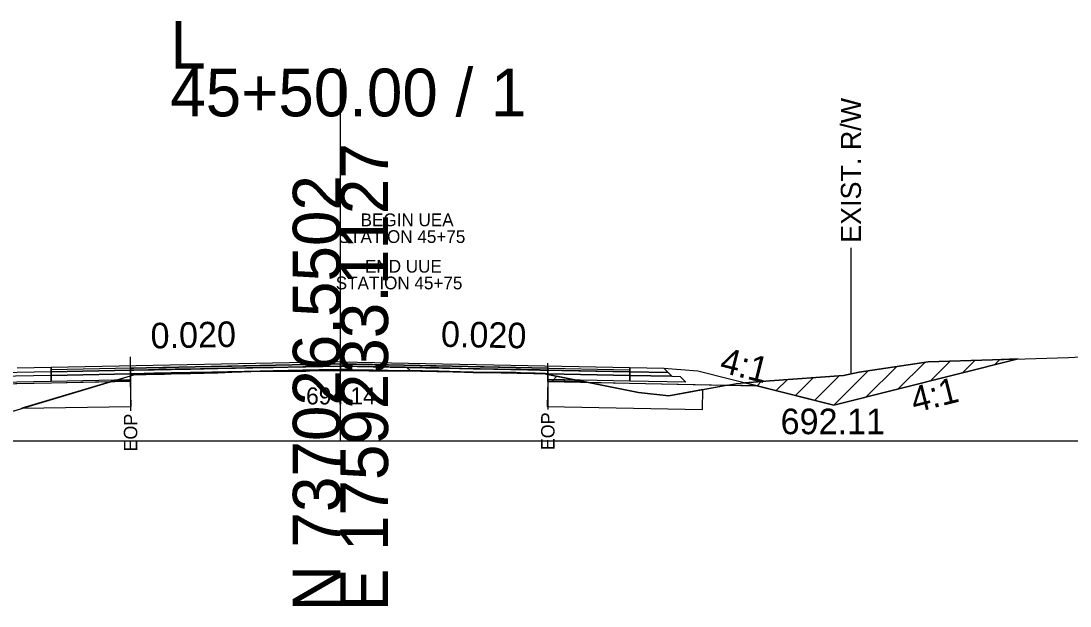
# Model space of a CAD drawing. Extents: x -26 to 4303, y -10 to 9577.
# Drawn here: x 3131.2 to 3192.9, y 5490.3 to 5524.7 of the extents above; entities that cross this region are included whole.
import ezdxf

# ---------------------------------------------------------------- set-up
doc = ezdxf.new("R2010")
doc.units = 0
for name, color, linetype in [('Exist CMT Pavement', 7, 'Continuous'), ('Old_Level_2', 7, 'Continuous'), ('Pattern 1', 7, 'Continuous'), ('Prop CMT Conc Surface', 7, 'Continuous'), ('Prop CMT Concrete Structures', 7, 'Continuous'), ('Prop CMT Pvmt Course 1', 7, 'Continuous'), ('Prop CMT Pvmt Course 1 CG', 7, 'Continuous'), ('Prop CMT Pvmt Course 1 Wedge', 7, 'Continuous'), ('Prop CMT Pvmt Course 2', 7, 'Continuous'), ('Prop CMT Pvmt Course 2 Wedge', 7, 'Continuous'), ('Prop CMT Pvmt Course 3', 7, 'Continuous'), ('Prop CMT Pvmt Surface', 7, 'Continuous'), ('Prop CMT Pvmt Surface Shoulder', 7, 'Continuous'), ('Prop CMT Pvmt Wedge Surface 1', 7, 'Continuous'), ('Prop CMT Pvmt Wedge Surface 2', 7, 'Continuous'), ('Prop CMT Pvmt Wedge Surface 3', 7, 'Continuous'), ('Prop CMT Shld Paved Course 1', 7, 'Continuous'), ('Prop CMT Shld Paved Course 2', 7, 'Continuous'), ('Prop CMT Shld Paved Course 3', 7, 'Continuous'), ('Prop CMT Slope Grass', 7, 'Continuous'), ('Prop CMT Subgrade Earthwork', 7, 'Continuous'), ('Prop Road Sect_ Recs - UC Shallow (Outline)', 7, 'Continuous'), ('Prop Shade Light', 7, 'Continuous'), ('Prop XS DDE', 7, 'Continuous'), ('Prop XS DDE Elevations', 7, 'Continuous'), ('Prop XS Ditch Standard Text', 7, 'Continuous'), ('Prop XS Hydro Elevations', 7, 'Continuous'), ('Prop XS SE Text', 7, 'Continuous'), ('Prop XS Side Slope Text', 7, 'Continuous'), ('Prop XS Wedging', 7, 'Continuous'), ('Scratch_Level_6', 7, 'Continuous')]:
    doc.layers.add(name, color=color, linetype=linetype)

msp = doc.modelspace()

# ---------------------------------------------------------------- linework, layer by layer
at = {"layer": 'Exist CMT Pavement'}
for points in [[(3150, 5504.65), (3133, 5504.31)], [(3150, 5504.65), (3167, 5504.31)]]:
    msp.add_lwpolyline(points, dxfattribs=at)
at = {"layer": 'Old_Level_2'}
for p, q in [((3150, 5500), (3150, 5521.861)), ((3150, 5500), (3150, 5521.861)), ((3000, 5500), (3150, 5500)), ((3000, 5500), (3150, 5500)), ((3150, 5500), (3300, 5500)), ((3150, 5500), (3300, 5500))]:
    msp.add_line(p, q, dxfattribs=at)
at = {"layer": 'Pattern 1'}
for p, q in [((3182.785, 5503.056), (3184.341, 5504.611)), ((3184.671, 5503.528), (3185.83, 5504.686)), ((3186.557, 5503.999), (3187.294, 5504.737)), ((3188.442, 5504.471), (3188.756, 5504.785)), ((3162.454, 5503.526), (3162.723, 5503.795)), ((3177.877, 5502.391), (3179.31, 5503.823)), ((3179.014, 5502.114), (3181.011, 5504.11)), ((3180.9, 5502.585), (3182.676, 5504.361)), ((3136.984, 5503.515), (3137.136, 5503.667)), ((3174.483, 5503.239), (3174.736, 5503.492)), ((3175.614, 5502.956), (3176.265, 5503.607)), ((3176.746, 5502.674), (3177.787, 5503.715))]:
    msp.add_line(p, q, dxfattribs=at)
for points in [[(3188.324, 5504.772), (3189.821, 5504.815), (3179, 5502.11), (3173.79, 5503.413), (3175.229, 5503.533), (3179.574, 5503.842), (3180.479, 5504.03), (3184.543, 5504.642)], [(3136.603, 5503.507), (3137.665, 5503.825), (3137.665, 5503.528)], [(3162.188, 5503.531), (3162.186, 5503.902), (3164.254, 5503.49)]]:
    msp.add_lwpolyline(points, close=True, dxfattribs=at)
at = {"layer": 'Prop CMT Conc Surface'}
for points in [[(3137.665, 5504.153), (3133, 5504.06)], [(3133, 5504.06), (3133, 5503.852)], [(3133, 5503.852), (3137.665, 5503.945)], [(3137.665, 5503.945), (3137.665, 5504.153)], [(3162.188, 5503.948), (3162.188, 5504.156)], [(3162.188, 5504.156), (3167, 5504.06)], [(3167, 5503.852), (3162.188, 5503.948)], [(3167, 5504.06), (3167, 5503.852)]]:
    msp.add_lwpolyline(points, dxfattribs=at)
at = {"layer": 'Prop CMT Concrete Structures'}
for points in [[(3150, 5504.525), (3137.665, 5504.278)], [(3150, 5504.525), (3162.188, 5504.281)], [(3133, 5504.06), (3133, 5504.31)], [(3137.665, 5504.153), (3133, 5504.06)], [(3137.665, 5504.278), (3137.665, 5504.153)], [(3162.188, 5504.281), (3162.188, 5504.156)], [(3162.188, 5504.156), (3167, 5504.06)], [(3167, 5504.06), (3167, 5504.31)]]:
    msp.add_lwpolyline(points, dxfattribs=at)
at = {"layer": 'Prop CMT Pvmt Course 1'}
for points in [[(3137.665, 5503.945), (3133, 5503.852)], [(3133, 5503.852), (3133, 5503.518)], [(3137.665, 5503.612), (3137.665, 5503.945)], [(3162.188, 5503.948), (3167, 5503.852)], [(3162.188, 5503.615), (3162.188, 5503.948)], [(3167, 5503.852), (3167, 5503.518)], [(3133, 5503.518), (3137.665, 5503.612)], [(3167, 5503.518), (3162.188, 5503.615)]]:
    msp.add_lwpolyline(points, dxfattribs=at)
at = {"layer": 'Prop CMT Pvmt Course 1 Wedge'}
for points in [[(3137.665, 5503.945), (3137.857, 5503.949), (3139.061, 5503.973), (3139.329, 5503.978), (3139.652, 5503.985), (3139.763, 5503.987), (3140.044, 5503.993), (3140.296, 5503.998), (3141.184, 5504.015), (3142.797, 5504.048), (3143.616, 5504.064), (3145.298, 5504.098), (3146.048, 5504.113), (3147.799, 5504.148), (3147.973, 5504.151), (3148.436, 5504.16), (3148.745, 5504.167), (3150, 5504.192)], [(3150, 5504.143), (3148.745, 5504.127), (3148.436, 5504.134), (3147.973, 5504.107), (3147.799, 5504.105), (3146.048, 5504.102), (3145.298, 5504.098), (3143.616, 5504.034), (3142.797, 5504.003), (3141.184, 5503.967), (3140.296, 5503.952), (3140.044, 5503.942), (3139.763, 5503.94), (3139.652, 5503.931), (3139.329, 5503.927), (3139.061, 5503.914), (3137.857, 5503.882), (3137.665, 5503.825)], [(3137.665, 5503.825), (3137.665, 5503.945)], [(3150, 5504.192), (3150, 5504.143)], [(3150, 5504.192), (3150.301, 5504.186), (3150.546, 5504.181), (3151.659, 5504.158), (3151.926, 5504.153), (3152.325, 5504.145), (3152.801, 5504.136), (3154.117, 5504.109)], [(3154.117, 5504.109), (3152.801, 5504.112), (3152.325, 5504.115), (3151.926, 5504.118), (3151.659, 5504.115), (3150.546, 5504.144), (3150.301, 5504.147), (3150, 5504.143)], [(3158.665, 5504.018), (3158.208, 5504.019), (3157.803, 5504.025), (3157.064, 5504.05)], [(3157.064, 5504.05), (3157.803, 5504.036)], [(3157.803, 5504.036), (3158.208, 5504.028), (3158.665, 5504.018)], [(3162.188, 5503.901), (3162.024, 5503.934), (3161.838, 5503.955)], [(3161.838, 5503.955), (3162.024, 5503.951)], [(3162.024, 5503.951), (3162.188, 5503.948)], [(3162.188, 5503.948), (3162.188, 5503.901)]]:
    msp.add_lwpolyline(points, dxfattribs=at)
at = {"layer": 'Prop CMT Pvmt Course 2'}
for points in [[(3133, 5504.06), (3133, 5504.31)], [(3167, 5504.31), (3169, 5504.27), (3169.255, 5504.015)], [(3167, 5504.06), (3167, 5504.31)], [(3169.255, 5504.015), (3167, 5504.06)]]:
    msp.add_lwpolyline(points, dxfattribs=at)
at = {"layer": 'Prop CMT Pvmt Course 2 Wedge'}
msp.add_lwpolyline([(3169, 5504.27), (3171, 5504.11), (3179, 5502.11), (3189.821, 5504.815)], dxfattribs=at)
at = {"layer": 'Prop CMT Pvmt Course 3'}
for points in [[(3133, 5504.06), (3127.968, 5503.959), (3127.755, 5503.747)], [(3133, 5503.852), (3133, 5504.06)], [(3167, 5504.06), (3169.255, 5504.015), (3169.468, 5503.802)], [(3167, 5503.852), (3167, 5504.06)], [(3169.468, 5503.802), (3167, 5503.852)]]:
    msp.add_lwpolyline(points, dxfattribs=at)
at = {"layer": 'Prop CMT Pvmt Surface'}
for points in [[(3150, 5504.4), (3133, 5504.06)], [(3150, 5504.4), (3167, 5504.06)], [(3133, 5504.06), (3133, 5504.31)], [(3167, 5504.06), (3167, 5504.31)]]:
    msp.add_lwpolyline(points, dxfattribs=at)
at = {"layer": 'Prop CMT Pvmt Surface Shoulder'}
for points in [[(3137.667, 5503.825), (3137.857, 5503.882), (3139.061, 5503.914), (3139.329, 5503.927), (3139.652, 5503.931), (3139.763, 5503.94), (3140.044, 5503.942), (3140.296, 5503.952), (3141.184, 5503.967), (3142.797, 5504.003), (3143.616, 5504.034), (3145.298, 5504.098), (3146.048, 5504.102), (3147.799, 5504.105), (3147.973, 5504.107), (3148.436, 5504.134), (3148.745, 5504.127), (3149.998, 5504.143)], [(3149.998, 5504.143), (3150.301, 5504.147), (3150.546, 5504.144), (3151.659, 5504.115), (3151.926, 5504.118), (3152.325, 5504.115), (3152.801, 5504.112), (3154.801, 5504.108), (3155.302, 5504.107), (3155.776, 5504.095), (3157.803, 5504.025), (3158.208, 5504.019), (3160.304, 5504.015), (3160.573, 5504.007), (3161.253, 5503.979), (3161.438, 5503.973), (3161.716, 5503.965), (3161.74, 5503.966), (3162.024, 5503.934), (3162.186, 5503.902)]]:
    msp.add_lwpolyline(points, dxfattribs=at)
at = {"layer": 'Prop CMT Pvmt Wedge Surface 1'}
for p, q in [((3133.018, 5503.393), (3123.818, 5503.209)), ((3137.664, 5503.486), (3133.018, 5503.393)), ((3162.188, 5503.489), (3166.982, 5503.393)), ((3166.982, 5503.393), (3174.465, 5503.244))]:
    msp.add_line(p, q, dxfattribs=at)
for points in [[(3137.664, 5503.486), (3137.667, 5503.825)], [(3162.188, 5503.489), (3162.186, 5503.902)]]:
    msp.add_lwpolyline(points, dxfattribs=at)
at = {"layer": 'Prop CMT Pvmt Wedge Surface 2'}
for points in [[(3137.665, 5504.278), (3137.857, 5504.282), (3139.061, 5504.306), (3139.329, 5504.312), (3139.652, 5504.318), (3139.763, 5504.32), (3140.044, 5504.326), (3140.296, 5504.331), (3141.184, 5504.349), (3142.797, 5504.381), (3143.616, 5504.397), (3145.298, 5504.431), (3146.048, 5504.446), (3147.799, 5504.481), (3147.973, 5504.484), (3148.436, 5504.494), (3148.745, 5504.5), (3150, 5504.525)], [(3150, 5504.4), (3148.745, 5504.375), (3148.436, 5504.369), (3147.973, 5504.359), (3147.799, 5504.356), (3146.048, 5504.321), (3145.298, 5504.306), (3143.616, 5504.272), (3142.797, 5504.256), (3141.184, 5504.224), (3140.296, 5504.206), (3140.044, 5504.201), (3139.763, 5504.195), (3139.652, 5504.193), (3139.329, 5504.187), (3139.061, 5504.181), (3137.857, 5504.157), (3137.665, 5504.153)], [(3150, 5504.525), (3150, 5504.4)], [(3150, 5504.525), (3150.301, 5504.519), (3150.546, 5504.514), (3151.659, 5504.492), (3151.926, 5504.486), (3152.325, 5504.479), (3152.801, 5504.469), (3154.801, 5504.429), (3155.302, 5504.419), (3155.776, 5504.409), (3157.803, 5504.369), (3158.208, 5504.361), (3160.304, 5504.319), (3160.573, 5504.314), (3161.253, 5504.3), (3161.438, 5504.296), (3161.716, 5504.291), (3161.74, 5504.29), (3162.024, 5504.285), (3162.188, 5504.281)], [(3162.188, 5504.156), (3162.024, 5504.16), (3161.74, 5504.165), (3161.716, 5504.166), (3161.438, 5504.171), (3161.253, 5504.175), (3160.573, 5504.189), (3160.304, 5504.194), (3158.208, 5504.236), (3157.803, 5504.244), (3155.776, 5504.284), (3155.302, 5504.294), (3154.801, 5504.304), (3152.801, 5504.344), (3152.325, 5504.354), (3151.926, 5504.361), (3151.659, 5504.367), (3150.546, 5504.389), (3150.301, 5504.394), (3150, 5504.4)], [(3137.665, 5504.153), (3137.665, 5504.278)], [(3162.188, 5504.281), (3162.188, 5504.156)]]:
    msp.add_lwpolyline(points, dxfattribs=at)
at = {"layer": 'Prop CMT Pvmt Wedge Surface 3'}
for points in [[(3137.665, 5504.153), (3137.857, 5504.157), (3139.061, 5504.181), (3139.329, 5504.187), (3139.652, 5504.193), (3139.763, 5504.195), (3140.044, 5504.201), (3140.296, 5504.206), (3141.184, 5504.224), (3142.797, 5504.256), (3143.616, 5504.272), (3145.298, 5504.306), (3146.048, 5504.321), (3147.799, 5504.356), (3147.973, 5504.359), (3148.436, 5504.369), (3148.745, 5504.375), (3150, 5504.4)], [(3150, 5504.4), (3150, 5504.192)], [(3150, 5504.4), (3150.301, 5504.394), (3150.546, 5504.389), (3151.659, 5504.367), (3151.926, 5504.361), (3152.325, 5504.353), (3152.801, 5504.344), (3154.801, 5504.304), (3155.302, 5504.294), (3155.776, 5504.284), (3157.803, 5504.244), (3158.208, 5504.236), (3160.304, 5504.194), (3160.573, 5504.189), (3161.253, 5504.175), (3161.438, 5504.171), (3161.716, 5504.166), (3161.74, 5504.165), (3162.024, 5504.159), (3162.188, 5504.156)], [(3150, 5504.192), (3148.745, 5504.167), (3148.436, 5504.16), (3147.973, 5504.151), (3147.799, 5504.148), (3146.048, 5504.113), (3145.298, 5504.098), (3143.616, 5504.064), (3142.797, 5504.048), (3141.184, 5504.015), (3140.296, 5503.998), (3140.044, 5503.993), (3139.763, 5503.987), (3139.652, 5503.985), (3139.329, 5503.978), (3139.061, 5503.973), (3137.857, 5503.949), (3137.665, 5503.945)], [(3137.665, 5503.945), (3137.665, 5504.153)], [(3162.188, 5503.948), (3162.024, 5503.951), (3161.838, 5503.955), (3161.74, 5503.966), (3161.716, 5503.965), (3161.438, 5503.973), (3161.253, 5503.979), (3160.573, 5504.007), (3160.304, 5504.015), (3158.665, 5504.018), (3158.208, 5504.028), (3157.803, 5504.036), (3157.064, 5504.05), (3155.776, 5504.095), (3155.302, 5504.107), (3154.801, 5504.108), (3154.117, 5504.109), (3152.801, 5504.136), (3152.325, 5504.145), (3151.926, 5504.153), (3151.659, 5504.158), (3150.546, 5504.181), (3150.301, 5504.186), (3150, 5504.192)], [(3162.188, 5504.156), (3162.188, 5503.948)]]:
    msp.add_lwpolyline(points, dxfattribs=at)
at = {"layer": 'Prop CMT Shld Paved Course 1'}
for points in [[(3133, 5503.852), (3133, 5504.31)], [(3150, 5504.192), (3133, 5503.852)], [(3150, 5504.192), (3167, 5503.852)], [(3167, 5503.852), (3167, 5504.31)]]:
    msp.add_lwpolyline(points, dxfattribs=at)
at = {"layer": 'Prop CMT Shld Paved Course 2'}
for points in [[(3133, 5504.31), (3131, 5504.27)], [(3167, 5504.31), (3169, 5504.27)]]:
    msp.add_lwpolyline(points, dxfattribs=at)
at = {"layer": 'Prop CMT Shld Paved Course 3'}
for points in [[(3150, 5504.65), (3133, 5504.31)], [(3137.665, 5504.278), (3150, 5504.525)], [(3150, 5504.4), (3150, 5504.65)], [(3150, 5504.65), (3167, 5504.31)], [(3150, 5504.525), (3150, 5504.4), (3150, 5504.4)], [(3162.188, 5504.281), (3150, 5504.525)], [(3133, 5504.31), (3133, 5504.06)], [(3133, 5504.06), (3137.665, 5504.153)], [(3137.665, 5504.153), (3137.665, 5504.278)], [(3162.188, 5504.156), (3162.188, 5504.281)], [(3167, 5504.06), (3162.188, 5504.156)], [(3167, 5504.31), (3167, 5504.06)]]:
    msp.add_lwpolyline(points, dxfattribs=at)
at = {"layer": 'Prop CMT Slope Grass'}
msp.add_lwpolyline([(3129.498, 5501.384), (3137.857, 5503.882), (3139.33, 5503.927), (3140.296, 5503.952), (3141.931, 5503.987), (3142.797, 5504.003), (3143.616, 5504.034), (3145.298, 5504.098), (3146.048, 5504.102), (3147.973, 5504.107), (3148.436, 5504.134), (3148.745, 5504.127), (3150, 5504.143), (3150.546, 5504.144), (3151.926, 5504.118), (3152.325, 5504.115), (3152.801, 5504.112), (3153.344, 5504.111), (3155.302, 5504.107), (3155.776, 5504.095), (3157.803, 5504.025), (3158.208, 5504.019), (3160.573, 5504.007), (3161.716, 5503.965), (3162.024, 5503.934), (3167.516, 5502.841), (3169.291, 5502.658), (3173.265, 5503.368), (3175.229, 5503.533), (3179.574, 5503.842), (3180.479, 5504.03), (3184.543, 5504.642), (3188.324, 5504.772), (3192.783, 5504.9), (3198.046, 5505.167)], dxfattribs=at)
at = {"layer": 'Prop CMT Subgrade Earthwork'}
for points in [[(3133, 5503.852), (3127.755, 5503.747), (3127.255, 5503.737), (3126.915, 5503.397)], [(3133, 5503.518), (3133, 5503.852)], [(3167, 5503.852), (3169.468, 5503.802), (3169.968, 5503.792), (3170.308, 5503.452)], [(3167, 5503.518), (3167, 5503.852)], [(3126.915, 5503.397), (3133, 5503.518)], [(3170.308, 5503.452), (3167, 5503.518)]]:
    msp.add_lwpolyline(points, dxfattribs=at)
at = {"layer": 'Prop Road Sect_ Recs - UC Shallow (Outline)'}
for points in [[(3131.28, 5501.916), (3137.697, 5502.029), (3137.667, 5503.528), (3136.603, 5503.507), (3136.451, 5503.462), (3134.93, 5503.007), (3132.832, 5502.38)], [(3162.158, 5502.032), (3171.278, 5501.849), (3171.293, 5503.016), (3169.292, 5502.658), (3168, 5502.791), (3167.516, 5502.841), (3165.975, 5503.148), (3164.254, 5503.49), (3162.188, 5503.531)]]:
    msp.add_lwpolyline(points, close=True, dxfattribs=at)
at = {"layer": 'Prop Shade Light'}
for p, q in [((3136.603, 5503.507), (3131.28, 5501.916)), ((3137.667, 5503.528), (3136.603, 5503.507)), ((3137.697, 5502.029), (3137.667, 5503.528)), ((3162.188, 5503.531), (3162.158, 5502.032)), ((3164.254, 5503.49), (3162.188, 5503.531)), ((3171.293, 5503.016), (3169.292, 5502.658)), ((3171.278, 5501.849), (3171.293, 5503.016)), ((3131.28, 5501.916), (3137.697, 5502.029)), ((3162.158, 5502.032), (3171.278, 5501.849))]:
    msp.add_line(p, q, dxfattribs=at)
msp.add_lwpolyline([(3169.292, 5502.658), (3167.516, 5502.841), (3164.254, 5503.49), (3164.254, 5503.49)], dxfattribs=at)
at = {"layer": 'Prop XS DDE Elevations'}
for points in [[(3173.79, 5503.413), (3174.465, 5503.244), (3179, 5502.11), (3189.821, 5504.815), (3188.324, 5504.772), (3184.543, 5504.642), (3180.479, 5504.03), (3179.574, 5503.842), (3175.229, 5503.533)], [(3136.452, 5503.462), (3137.667, 5503.825), (3137.664, 5503.486)], [(3137.857, 5503.882), (3139.061, 5503.914), (3139.329, 5503.927)], [(3139.652, 5503.931), (3139.721, 5503.937), (3139.329, 5503.927)], [(3139.721, 5503.937), (3139.763, 5503.94), (3139.897, 5503.941)], [(3139.897, 5503.941), (3140.044, 5503.942), (3140.296, 5503.952)], [(3146.048, 5504.102), (3147.973, 5504.107), (3147.799, 5504.105)], [(3149.998, 5504.143), (3150.546, 5504.144), (3150.301, 5504.147)], [(3150.546, 5504.144), (3151.926, 5504.118), (3151.659, 5504.115)], [(3158.208, 5504.019), (3160.304, 5504.015), (3160.573, 5504.007)], [(3160.573, 5504.007), (3161.253, 5503.979), (3161.438, 5503.973), (3161.716, 5503.965)], [(3161.716, 5503.965), (3162.024, 5503.934), (3161.74, 5503.966)], [(3162.188, 5503.489), (3164.49, 5503.443), (3162.186, 5503.902)], [(3129.498, 5501.384), (3136.452, 5503.462), (3133.018, 5503.393), (3123.818, 5503.209), (3120.369, 5502.06), (3127.782, 5501.506)], [(3166.982, 5503.393), (3172.758, 5503.278), (3169.291, 5502.658), (3167.516, 5502.841), (3164.49, 5503.443)], [(3173.79, 5503.413), (3174.465, 5503.244), (3172.758, 5503.278), (3173.265, 5503.368)]]:
    msp.add_lwpolyline(points, close=True, dxfattribs=at)
at = {"layer": 'Prop XS Ditch Standard Text'}
for p, q in [((3180, 5511.332), (3180, 5503.931)), ((3137.665, 5503.825), (3137.665, 5501.774)), ((3162.188, 5503.901), (3162.188, 5501.851))]:
    msp.add_line(p, q, dxfattribs=at)
at = {"layer": 'Prop XS Wedging'}
for p, q in [((3137.665, 5503.825), (3137.665, 5504.934)), ((3137.666, 5504.153), (3149.995, 5504.4)), ((3149.995, 5504.4), (3150, 5504.4)), ((3150, 5504.4), (3150.005, 5504.4)), ((3150.005, 5504.4), (3153.908, 5504.322)), ((3162.188, 5503.901), (3162.188, 5504.572)), ((3137.666, 5504.278), (3137.666, 5504.153)), ((3137.666, 5504.153), (3137.667, 5503.825)), ((3153.908, 5504.322), (3154.112, 5504.109)), ((3153.908, 5504.322), (3154.112, 5504.109)), ((3154.112, 5504.109), (3153.908, 5504.322)), ((3162.186, 5503.902), (3162.187, 5504.281))]:
    msp.add_line(p, q, dxfattribs=at)
for points in [[(3150.002, 5504.525), (3133.002, 5504.185)], [(3150.005, 5504.4), (3133.005, 5504.06)], [(3150, 5504.525), (3149.998, 5504.525), (3137.666, 5504.278)], [(3150, 5504.4), (3149.995, 5504.4), (3137.666, 5504.153)], [(3149.995, 5504.4), (3153.908, 5504.322)], [(3149.995, 5504.4), (3149.995, 5504.4)], [(3149.998, 5504.525), (3166.998, 5504.185)], [(3162.187, 5504.281), (3150.002, 5504.525), (3150, 5504.525)], [(3153.908, 5504.322), (3150.005, 5504.4), (3150, 5504.4)], [(3150.005, 5504.4), (3150.005, 5504.4)], [(3137.667, 5503.825), (3137.857, 5503.882), (3139.33, 5503.927), (3140.296, 5503.952), (3141.931, 5503.987), (3142.797, 5504.003), (3143.616, 5504.034), (3145.298, 5504.098), (3146.048, 5504.102), (3147.973, 5504.107), (3148.436, 5504.134), (3148.745, 5504.127), (3150, 5504.143), (3150.546, 5504.144), (3151.926, 5504.118), (3152.325, 5504.115), (3152.801, 5504.112), (3153.344, 5504.111), (3154.112, 5504.109)], [(3154.112, 5504.109), (3155.302, 5504.107), (3155.776, 5504.095), (3157.803, 5504.025), (3158.208, 5504.019), (3160.573, 5504.007), (3161.716, 5503.965), (3162.024, 5503.934), (3162.186, 5503.902)]]:
    msp.add_lwpolyline(points, dxfattribs=at)

# ---------------------------------------------------------------- texts
at = {"layer": 'Old_Level_2'}
for s, p in [('L', (3140, 5521.861)), ('L', (3140, 5521.861)), ('45+50.00 / 1', (3140, 5519.061)), ('45+50.00 / 1', (3140, 5519.061))]:
    msp.add_text(s, height=2.8, dxfattribs=at).set_placement(p)
for s, p in [('E 1759233.1127', (3152.8, 5490)), ('E 1759233.1127', (3152.8, 5490)), ('N 737026.5502', (3150, 5490)), ('N 737026.5502', (3150, 5490))]:
    msp.add_text(s, height=2.8, rotation=90, dxfattribs=at).set_placement(p)
at = {"layer": 'Prop CMT Pvmt Course 1 CG'}
msp.add_text('694.14', height=1, dxfattribs=at).set_placement((3147.981, 5502.143))
at = {"layer": 'Prop XS DDE'}
for s, p in [('BEGIN UEA', (3151.188, 5512.608)), ('STATION 45+75', (3149.897, 5511.625))]:
    msp.add_text(s, height=0.75, dxfattribs=at).set_placement(p)
at = {"layer": 'Prop XS Ditch Standard Text'}
for s, height, p in [('EXIST. R/W', 1.1811, (3180.591, 5511.634)), ('EOP', 0.7874, (3138.059, 5499.376)), ('EOP', 0.7874, (3162.581, 5499.453))]:
    msp.add_text(s, height=height, rotation=90, dxfattribs=at).set_placement(p)
at = {"layer": 'Prop XS Hydro Elevations'}
msp.add_text('692.11', height=1.5, dxfattribs=at).set_placement((3175.869, 5500.397))
at = {"layer": 'Prop XS SE Text'}
for rotation, p in [(1.14576, (3138.856, 5505.427)), (358.85424, (3155.896, 5505.532))]:
    msp.add_text('0.020', height=1.5, rotation=rotation, dxfattribs=at).set_placement(p)
at = {"layer": 'Prop XS Side Slope Text'}
for rotation, p in [(345.96376, (3172.222, 5504.059)), (14.03624, (3183.735, 5501.649))]:
    msp.add_text('4:1', height=1.5, rotation=rotation, dxfattribs=at).set_placement(p)
at = {"layer": 'Scratch_Level_6'}
for s, p in [('END UUE', (3151.446, 5509.885)), ('STATION 45+75', (3149.725, 5508.902))]:
    msp.add_text(s, height=0.75, dxfattribs=at).set_placement(p)

doc.saveas('drawing.dxf')
